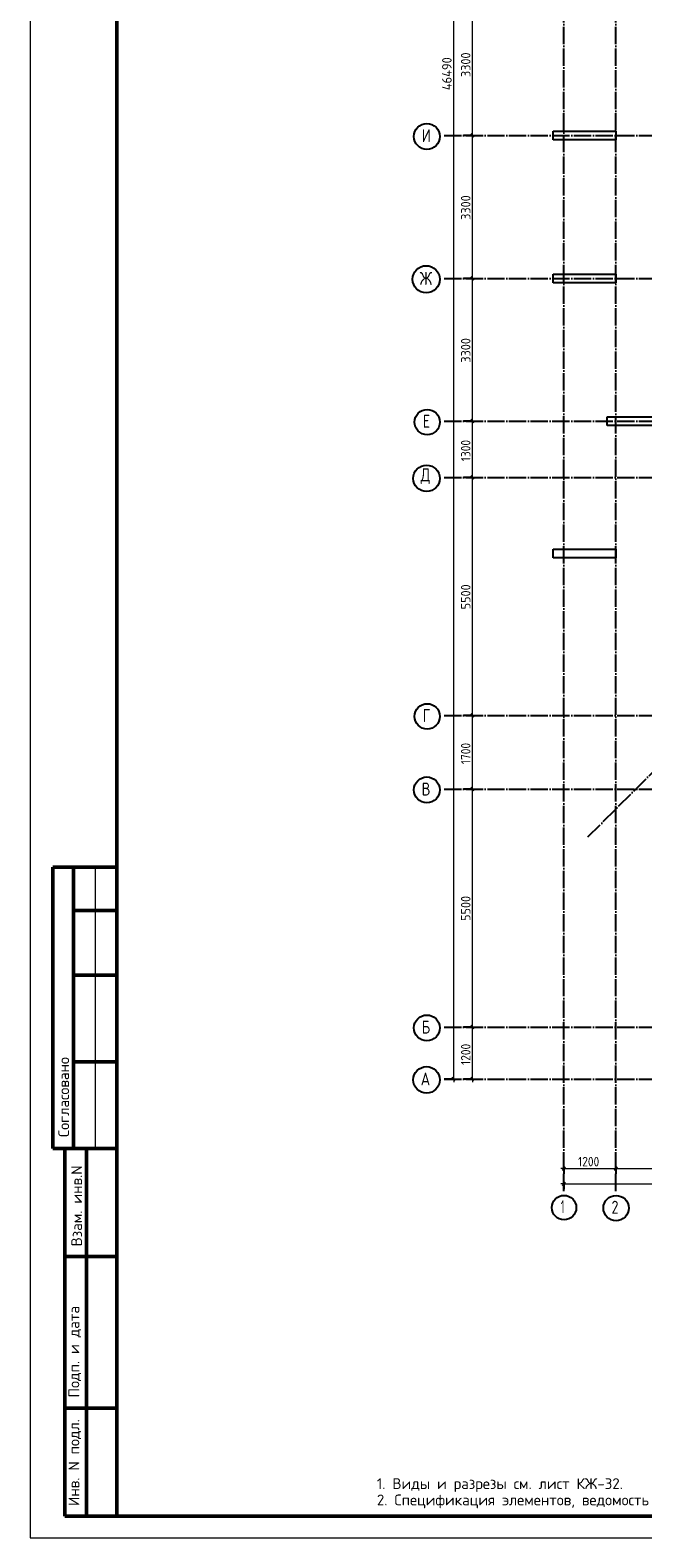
# Model space of a CAD drawing. Header units: millimetres. Extents: x -49773 to 2322955, y -3321 to 58485.
# Tile 432 of 580: x 1719538 to 1733684, y -2356 to 32484. Entities that reach past the tile are written whole.
import ezdxf

# ---------------------------------------------------------------- set-up
doc = ezdxf.new("R2010")
doc.units = ezdxf.units.MM
doc.linetypes.add('______11', pattern=[500, 400, -50, 0, -50])
doc.linetypes.add('______5', pattern=[1100, 800, -100, 100, -100])
doc.layers.add('Standard', color=7, linetype='Continuous', lineweight=25)
doc.layers.add('Размерная линия_ общее', color=7, linetype='Continuous', lineweight=13)
doc.layers.add('Осевая линия_ общее', color=7, linetype='______5', lineweight=13, true_color=0xa0a0a0)
doc.styles.add('ISOCPEUR', font='txt')

msp = doc.modelspace()

# ---------------------------------------------------------------- linework, layer by layer
at = {"color": 7, "linetype": 'Continuous', "lineweight": 25, "transparency": 33554687}
for p, q in [((1731613.6, 29946.8), (1731613.6, 30146.8)), ((1731613.6, 30146.8), (1733063.6, 30146.8)), ((1733063.6, 30146.8), (1733063.6, 29946.8)), ((1733063.6, 29946.8), (1731613.6, 29946.8)), ((1731613.6, 26646.8), (1731613.6, 26846.8)), ((1731613.6, 26846.8), (1733063.6, 26846.8)), ((1733063.6, 26846.8), (1733063.6, 26646.8)), ((1733063.6, 26646.8), (1731613.6, 26646.8)), ((1732863.6, 23346.8), (1732863.6, 23546.8)), ((1732863.6, 23546.8), (1734313.6, 23546.8)), ((1734313.6, 23346.8), (1732863.6, 23346.8)), ((1731613.6, 20286.8), (1731613.6, 20486.8)), ((1731613.6, 20486.8), (1733063.6, 20486.8)), ((1733063.6, 20286.8), (1731613.6, 20286.8)), ((1733063.6, 20486.8), (1733063.6, 20286.8))]:
    msp.add_line(p, q, dxfattribs=at)
at = {"layer": 'Standard', "color": 7, "linetype": 'Continuous', "lineweight": 50, "transparency": 33554687}
for p, q in [((1721537.9, 13144.4), (1720064.7, 13144.4)), ((1720064.7, 13144.4), (1720064.7, 6644.4)), ((1720064.7, 13144.4), (1720064.7, 6644.4)), ((1720537.9, 13144.4), (1720537.9, 6644.4)), ((1721537.9, 12144.4), (1720537.9, 12144.4)), ((1721537.9, 10644.4), (1720537.9, 10644.4)), ((1721537.9, 8644.4), (1720537.9, 8644.4)), ((1720064.7, 6644.4), (1721537.9, 6644.4)), ((1720337.9, -1855.6), (1720337.9, 6644.4)), ((1720337.9, -1855.6), (1720337.9, 6644.4)), ((1720837.9, -1855.6), (1720837.9, 6644.4)), ((1720337.9, 4144.4), (1721537.9, 4144.4)), ((1720337.9, 644.4), (1721537.9, 644.4)), ((1721537.9, -1855.6), (1720337.9, -1855.6))]:
    msp.add_line(p, q, dxfattribs=at)
at = {"layer": 'Standard', "color": 7, "linetype": 'Continuous', "lineweight": 13, "transparency": 33554687}
msp.add_line((1721037.9, 13144.4), (1721037.9, 6644.4), dxfattribs=at)
msp.add_lwpolyline([(1719537.9, -2355.6), (1761537.9, -2355.6), (1761537.9, 57044.4), (1719537.9, 57044.4), (1719537.9, -2355.6)], close=True, dxfattribs=at)
at = {"layer": 'Standard', "color": 7, "linetype": 'Continuous', "lineweight": 50, "transparency": 33554687}
msp.add_lwpolyline([(1721537.9, 56544.4), (1761037.9, 56544.4), (1761037.9, -1855.6), (1721537.9, -1855.6), (1721537.9, 56544.4)], close=True, dxfattribs=at)
at = {"layer": 'Осевая линия_ общее', "color": 253, "linetype": '______11', "lineweight": -3, "true_color": 0xa0a0a0, "transparency": 33554687}
for p, q in [((1731863.6, 5656.8), (1731863.6, 34554.7)), ((1733063.6, 5656.8), (1733063.6, 34554.7)), ((1732415.8, 13841.1), (1749577.2, 31002.5)), ((1729093.6, 30046.8), (1746273.6, 30046.8)), ((1729093.6, 26746.8), (1752123.6, 26746.8)), ((1729093.6, 23446.8), (1757913.6, 23446.8)), ((1729093.6, 22146.8), (1757913.6, 22146.8)), ((1729093.6, 16646.8), (1757913.6, 16646.8)), ((1729093.6, 14946.8), (1757913.6, 14946.8)), ((1729093.6, 9446.8), (1757913.6, 9446.8)), ((1729093.6, 8246.8), (1757913.6, 8246.8))]:
    msp.add_line(p, q, dxfattribs=at)
at = {"layer": 'Осевая линия_ общее', "color": 7, "linetype": 'Continuous', "lineweight": 25, "transparency": 33554687}
for centre, radius in [((1728697.3, 30027.3), 298.8), ((1728682, 26727.3), 313.4), ((1728706, 23427.3), 292.4), ((1728689.4, 22127.3), 305.8), ((1728706, 16627.3), 292.4), ((1728697.3, 14927.3), 298.8), ((1728697.3, 9427.3), 298.8), ((1728689.4, 8227.3), 305.8), ((1731865.5, 5275.4), 281.9), ((1733066, 5264.9), 292.4)]:
    msp.add_circle(centre, radius, dxfattribs=at)
at = {"layer": 'Размерная линия_ общее', "color": 7, "linetype": 'Continuous', "lineweight": 13, "transparency": 33554687}
for p, q in [((1729754.9, 30046.8), (1729754.9, 33346.8)), ((1729754.9, 26746.8), (1729754.9, 30046.8)), ((1729754.9, 23446.8), (1729754.9, 26746.8)), ((1729754.9, 22146.8), (1729754.9, 23446.8)), ((1729754.9, 16646.8), (1729754.9, 22146.8)), ((1729754.9, 14946.8), (1729754.9, 16646.8)), ((1729754.9, 9446.8), (1729754.9, 14946.8)), ((1729319.3, 8246.8), (1729319.3, 8171.8)), ((1729754.9, 8246.8), (1729754.9, 8171.8)), ((1731863.6, 6178), (1731788.6, 6178)), ((1731863.6, 6178), (1733063.6, 6178)), ((1733063.6, 6178), (1738563.6, 6178)), ((1731863.6, 5823.2), (1731788.6, 5823.2)), ((1731863.6, 5823.2), (1756913.6, 5823.2))]:
    msp.add_line(p, q, dxfattribs=at)
at = {"layer": 'Размерная линия_ общее', "color": 253, "linetype": 'Continuous', "lineweight": -3, "true_color": 0xa0a0a0, "transparency": 33554687}
for p, q in [((1729754.9, 30046.8), (1729629.9, 30046.8)), ((1729754.9, 30046.8), (1729879.9, 30046.8)), ((1729754.9, 26746.8), (1729629.9, 26746.8)), ((1729754.9, 26746.8), (1729879.9, 26746.8)), ((1729754.9, 23446.8), (1729629.9, 23446.8)), ((1729754.9, 23446.8), (1729879.9, 23446.8)), ((1729754.9, 22146.8), (1729629.9, 22146.8)), ((1729754.9, 22146.8), (1729879.9, 22146.8)), ((1729754.9, 16646.8), (1729629.9, 16646.8)), ((1729754.9, 16646.8), (1729879.9, 16646.8)), ((1729754.9, 14946.8), (1729629.9, 14946.8)), ((1729754.9, 14946.8), (1729879.9, 14946.8)), ((1729754.9, 9446.8), (1729629.9, 9446.8)), ((1729754.9, 9446.8), (1729879.9, 9446.8)), ((1729319.3, 8246.8), (1729100.6, 8246.8)), ((1729319.3, 8246.8), (1729194.3, 8246.8)), ((1729319.3, 8246.8), (1729444.3, 8246.8)), ((1729754.9, 8246.8), (1729539.8, 8246.8)), ((1729754.9, 8246.8), (1729629.9, 8246.8)), ((1729754.9, 8246.8), (1729879.9, 8246.8)), ((1731863.6, 6178), (1731863.6, 6303)), ((1733063.6, 6178), (1733063.6, 6303)), ((1731863.6, 6178), (1731863.6, 6053)), ((1731863.6, 6178), (1731863.6, 6178)), ((1731863.6, 5823.2), (1731863.6, 5948.2)), ((1733063.6, 6178), (1733063.6, 6053)), ((1733063.6, 6178), (1733063.6, 6178)), ((1731863.6, 5823.2), (1731863.6, 5698.2)), ((1731863.6, 5823.2), (1731863.6, 5743.7))]:
    msp.add_line(p, q, dxfattribs=at)
at = {"layer": 'Размерная линия_ общее', "color": 7, "linetype": 'Continuous', "lineweight": 25, "transparency": 33554687}
for p, q in [((1729792.4, 30009.3), (1729717.4, 30084.3)), ((1729792.4, 26709.3), (1729717.4, 26784.3)), ((1729792.4, 23409.3), (1729717.4, 23484.3)), ((1729792.4, 22109.3), (1729717.4, 22184.3)), ((1729792.4, 16609.3), (1729717.4, 16684.3)), ((1729792.4, 14909.3), (1729717.4, 14984.3)), ((1729792.4, 9409.3), (1729717.4, 9484.3)), ((1729356.8, 8209.3), (1729281.8, 8284.3)), ((1729792.4, 8209.3), (1729717.4, 8284.3)), ((1731826.1, 6140.5), (1731901.1, 6215.5)), ((1733026.1, 6140.5), (1733101.1, 6215.5)), ((1731826.1, 5785.7), (1731901.1, 5860.7))]:
    msp.add_line(p, q, dxfattribs=at)
at = {"layer": 'Размерная линия_ общее', "color": 7, "linetype": 'Continuous', "lineweight": 13, "transparency": 33554687}
for points in [[(1729319.3, 8246.8), (1729319.3, 30990.4), (1729319.3, 30990.4), (1729319.3, 34554.7)], [(1729754.9, 8246.8), (1729754.9, 8495.6), (1729754.9, 8495.6), (1729754.9, 9446.8)]]:
    msp.add_lwpolyline(points, dxfattribs=at)
at = {"layer": 'Размерная линия_ общее', "color": 253, "linetype": 'Continuous', "lineweight": -3, "true_color": 0xa0a0a0, "transparency": 33554687}
for points in [[(1729754.9, 30046.8), (1729737.9, 30046.8), (1729737.9, 30046.8), (1729737.9, 30046.8), (1729737.9, 30046.8), (1729737.9, 30046.8), (1729737.9, 30046.8), (1729737.9, 30046.8), (1729737.9, 30046.8), (1729737.9, 30046.8), (1729737.9, 30046.8), (1729737.9, 30046.8), (1729737.9, 30046.8), (1729737.9, 30046.8), (1729737.9, 30046.8), (1729539.8, 30046.8)], [(1729754.9, 26746.8), (1729737.9, 26746.8), (1729737.9, 26746.8), (1729737.9, 26746.8), (1729737.9, 26746.8), (1729737.9, 26746.8), (1729737.9, 26746.8), (1729737.9, 26746.8), (1729737.9, 26746.8), (1729737.9, 26746.8), (1729737.9, 26746.8), (1729737.9, 26746.8), (1729737.9, 26746.8), (1729737.9, 26746.8), (1729737.9, 26746.8), (1729737.9, 26746.8), (1729737.9, 26746.8), (1729539.8, 26746.8)], [(1729754.9, 23446.8), (1729737.9, 23446.8), (1729737.9, 23446.8), (1729737.9, 23446.8), (1729737.9, 23446.8), (1729737.9, 23446.8), (1729737.9, 23446.8), (1729737.9, 23446.8), (1729737.9, 23446.8), (1729737.9, 23446.8), (1729737.9, 23446.8), (1729737.9, 23446.8), (1729737.9, 23446.8), (1729737.9, 23446.8), (1729737.9, 23446.8), (1729737.9, 23446.8), (1729737.9, 23446.8), (1729737.9, 23446.8), (1729737.9, 23446.8), (1729539.8, 23446.8)], [(1729754.9, 22146.8), (1729737.9, 22146.8), (1729737.9, 22146.8), (1729737.9, 22146.8), (1729737.9, 22146.8), (1729737.9, 22146.8), (1729737.9, 22146.8), (1729737.9, 22146.8), (1729737.9, 22146.8), (1729737.9, 22146.8), (1729737.9, 22146.8), (1729737.9, 22146.8), (1729737.9, 22146.8), (1729737.9, 22146.8), (1729737.9, 22146.8), (1729737.9, 22146.8), (1729737.9, 22146.8), (1729737.9, 22146.8), (1729737.9, 22146.8), (1729737.9, 22146.8), (1729737.9, 22146.8), (1729539.8, 22146.8)], [(1729754.9, 16646.8), (1729737.9, 16646.8), (1729737.9, 16646.8), (1729737.9, 16646.8), (1729737.9, 16646.8), (1729737.9, 16646.8), (1729737.9, 16646.8), (1729737.9, 16646.8), (1729737.9, 16646.8), (1729737.9, 16646.8), (1729737.9, 16646.8), (1729737.9, 16646.8), (1729737.9, 16646.8), (1729737.9, 16646.8), (1729737.9, 16646.8), (1729737.9, 16646.8), (1729737.9, 16646.8), (1729737.9, 16646.8), (1729737.9, 16646.8), (1729737.9, 16646.8), (1729737.9, 16646.8), (1729737.9, 16646.8), (1729737.9, 16646.8), (1729539.8, 16646.8)], [(1729754.9, 14946.8), (1729737.9, 14946.8), (1729737.9, 14946.8), (1729737.9, 14946.8), (1729737.9, 14946.8), (1729737.9, 14946.8), (1729737.9, 14946.8), (1729737.9, 14946.8), (1729737.9, 14946.8), (1729737.9, 14946.8), (1729737.9, 14946.8), (1729737.9, 14946.8), (1729737.9, 14946.8), (1729737.9, 14946.8), (1729737.9, 14946.8), (1729737.9, 14946.8), (1729737.9, 14946.8), (1729737.9, 14946.8), (1729737.9, 14946.8), (1729737.9, 14946.8), (1729737.9, 14946.8), (1729737.9, 14946.8), (1729737.9, 14946.8), (1729737.9, 14946.8), (1729737.9, 14946.8), (1729539.8, 14946.8)], [(1729754.9, 9446.8), (1729737.9, 9446.8), (1729737.9, 9446.8), (1729737.9, 9446.8), (1729737.9, 9446.8), (1729737.9, 9446.8), (1729737.9, 9446.8), (1729737.9, 9446.8), (1729737.9, 9446.8), (1729737.9, 9446.8), (1729737.9, 9446.8), (1729737.9, 9446.8), (1729737.9, 9446.8), (1729737.9, 9446.8), (1729737.9, 9446.8), (1729737.9, 9446.8), (1729737.9, 9446.8), (1729737.9, 9446.8), (1729737.9, 9446.8), (1729737.9, 9446.8), (1729737.9, 9446.8), (1729737.9, 9446.8), (1729737.9, 9446.8), (1729737.9, 9446.8), (1729737.9, 9446.8), (1729737.9, 9446.8), (1729737.9, 9446.8), (1729539.8, 9446.8)]]:
    msp.add_lwpolyline(points, dxfattribs=at)

# ---------------------------------------------------------------- texts
at = {"layer": 'Standard', "color": 7, "linetype": 'Continuous', "lineweight": 50, "transparency": 33554687, "char_height": 250, "attachment_point": 7, "rotation": 90, "style": 'ISOCPEUR'}
for s, insert, width in [('\\A1;{\\fISOCPEUR|i0|b0;\\H250.000000;\\W1.000000;\\C7;Согласовано}\\P', (1720437.9, 6905.8), 2071.875), ('\\A1;{\\fISOCPEUR|i0|b0;\\H250.000000;\\W1.000000;\\C7;Взам. инв.N}\\P', (1720735.8, 4380.3), 1909.099), ('\\A1;{\\fISOCPEUR|i0|b0;\\H250.000000;\\W1.000000;\\C7;Подп. и дата}\\P', (1720712.2, 886.5), 2197.059), ('\\A1;{\\fISOCPEUR|i0|b0;\\H250.000000;\\W1.000000;\\C7;Инв. N подл.}\\P', (1720712.2, -1621.6), 2021.795)]:
    msp.add_mtext(s, dxfattribs=dict(at, insert=insert, width=width))
at = {"layer": 'Standard', "color": 7, "linetype": 'Continuous', "lineweight": 13, "transparency": 33554687, "insert": (1727543.8, -977.6), "char_height": 250, "width": 14816.875, "attachment_point": 1, "line_spacing_factor": 0.903614}
msp.add_mtext('\\A1;{\\fISOCPEUR|i0|b0;\\H250.000000;\\W1.000000;\\C7;1. Виды и разрезы см. лист КЖ-32.}\\P{\\fISOCPEUR|i0|b0;\\H250.000000;\\W1.000000;\\C7;2. Спецификация элементов, ведомость деталей, ведомость расхода стали см. лист КЖ-33.}\\P', dxfattribs=at)
at = {"layer": 'Осевая линия_ общее', "color": 7, "linetype": 'Continuous', "lineweight": 25, "transparency": 33554687, "char_height": 300, "attachment_point": 7, "style": 'ISOCPEUR'}
for s, insert, width in [('\\W0.80;И', (1728577.3, 29896.8), 359.839), ('\\W0.83;Ж', (1728532, 26596.8), 425), ('\\W0.78;Е', (1728601, 23296.8), 326.407), ('\\W0.82;Д', (1728554.4, 21996.8), 392.649), ('\\W0.78;Г', (1728601, 16496.8), 326.407), ('\\W0.80;В', (1728577.3, 14796.8), 359.839), ('\\W0.80;Б', (1728577.3, 9296.8), 359.839), ('\\W0.82;А', (1728554.4, 8096.8), 392.649), ('\\W0.56;1', (1731790.5, 5144.9), 233.324), ('\\W0.78;2', (1732961, 5134.4), 326.407)]:
    msp.add_mtext(s, dxfattribs=dict(at, insert=insert, width=width))
at = {"layer": 'Размерная линия_ общее', "color": 7, "linetype": 'Continuous', "lineweight": 25, "transparency": 33554687, "char_height": 220, "attachment_point": 7, "rotation": 90, "style": 'ISOCPEUR'}
for s, insert, width in [('\\W0.95;46490', (1729269.3, 31095.8), 917.768), ('\\W0.93;3300', (1729704.9, 31399.8), 718.101), ('\\W0.93;3300', (1729704.9, 28099.8), 718.101), ('\\W0.93;3300', (1729704.9, 24799.8), 718.101), ('\\W0.87;1300', (1729704.9, 22521.8), 666.917), ('\\W0.93;5500', (1729704.9, 19099.8), 718.094), ('\\W0.87;1700', (1729704.9, 15521.8), 666.903), ('\\W0.93;5500', (1729704.9, 11899.8), 718.094), ('\\W0.87;1200', (1729704.9, 8571.8), 666.903)]:
    msp.add_mtext(s, dxfattribs=dict(at, insert=insert, width=width))
at = {"layer": 'Размерная линия_ общее', "color": 7, "linetype": 'Continuous', "lineweight": 25, "transparency": 33554687, "insert": (1732188.6, 6228), "char_height": 220, "width": 666.917, "attachment_point": 7, "style": 'ISOCPEUR'}
msp.add_mtext('\\W0.87;1200', dxfattribs=at)

doc.saveas('drawing.dxf')
